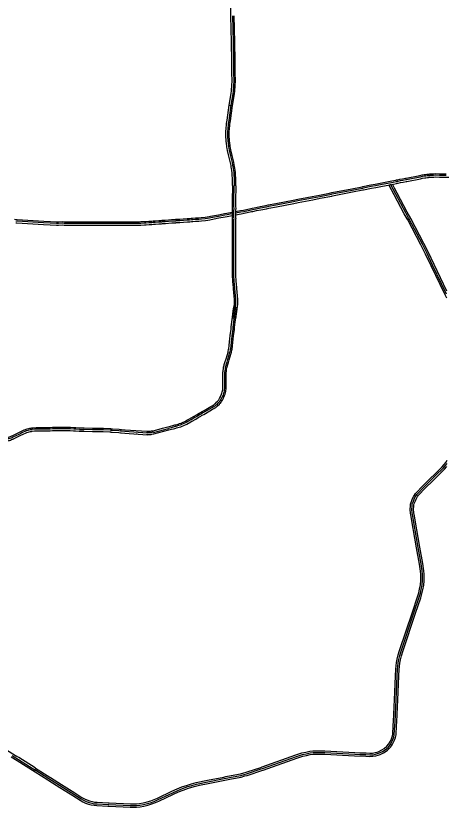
# Model space of a CAD drawing. Extents: x -1403959 to 81668, y -1400582 to 11018.
# Drawn here: x -301346 to -260562, y -182985 to -107982 of the extents above; entities that cross this region are included whole.
import ezdxf

# ---------------------------------------------------------------- set-up
doc = ezdxf.new("R2010")
doc.units = 0
doc.layers.add('tdCiAirportTxt', color=7, linetype='Continuous')
doc.layers.add('tdCoDivCarto', color=7, linetype='Continuous')

msp = doc.modelspace()

# ---------------------------------------------------------------- linework, layer by layer
at = {"layer": 'tdCiAirportTxt'}
for p, q in [((-295328, -147348), (-294889, -147360)), ((-295324, -147190), (-294885, -147202)), ((-295314, -147032), (-294883, -147043)), ((-288303, -147460), (-286884, -147084)), ((-288263, -147613), (-286844, -147237))]:
    msp.add_line(p, q, dxfattribs=at)
for points in [[(-280956, -107983), (-280965, -107096), (-280969, -106845), (-280987, -106081), (-281009, -104563), (-280692, -104563)], [(-281113, -116437), (-280949, -115341), (-280914, -115098), (-280897, -114944), (-280877, -114718), (-280865, -114494), (-280859, -114244), (-280857, -113994), (-280863, -113543), (-280879, -112890), (-280889, -112224), (-280914, -110548), (-280922, -110165), (-280931, -109526), (-280936, -109231), (-280956, -107983)], [(-280797, -107982), (-280777, -109229), (-280772, -109523), (-280763, -110162), (-280755, -110545), (-280730, -112221), (-280720, -112887), (-280704, -113540), (-280698, -113993), (-280700, -114247), (-280706, -114500), (-280718, -114729), (-280739, -114961), (-280757, -115118), (-280792, -115364), (-280956, -116457)], [(-280800, -116481), (-280635, -115387), (-280600, -115138), (-280581, -114976), (-280560, -114740), (-280548, -114506), (-280542, -114249), (-280540, -113993), (-280546, -113537), (-280562, -112884), (-280572, -112219), (-280597, -110542), (-280605, -110160), (-280614, -109521), (-280619, -109226), (-280639, -107980)], [(-280820, -124077), (-280819, -123748), (-280820, -123525), (-280822, -123311), (-280829, -123163), (-280838, -123014), (-280852, -122859), (-280874, -122653), (-280901, -122463), (-280923, -122310), (-280952, -122155), (-281000, -121923), (-281058, -121670), (-281148, -121279), (-281273, -120741), (-281311, -120552), (-281336, -120417), (-281361, -120270), (-281385, -120108), (-281417, -119823), (-281427, -119656), (-281433, -119578), (-281435, -119512), (-281441, -119358), (-281441, -119230), (-281440, -119019), (-281433, -118870), (-281425, -118730), (-281410, -118554), (-281392, -118388), (-281369, -118201), (-281323, -117875), (-281113, -116437), (-280800, -116481)], [(-280956, -116458), (-281166, -117898), (-281212, -118221), (-281234, -118406), (-281252, -118569), (-281266, -118742), (-281275, -118879), (-281281, -119022), (-281282, -119230), (-281282, -119356), (-281277, -119506), (-281274, -119568), (-281268, -119645), (-281258, -119810), (-281227, -120088), (-281204, -120245), (-281179, -120389), (-281155, -120522), (-281118, -120707), (-280993, -121243), (-280903, -121634), (-280844, -121889), (-280797, -122125), (-280766, -122284), (-280744, -122440), (-280717, -122633), (-280694, -122844), (-280680, -123003), (-280670, -123155), (-280664, -123307), (-280661, -123523), (-280660, -123747), (-280661, -124085)], [(-280503, -124085), (-280502, -123747), (-280503, -123522), (-280506, -123303), (-280512, -123146), (-280523, -122991), (-280536, -122829), (-280560, -122614), (-280587, -122418), (-280610, -122258), (-280641, -122094), (-280690, -121856), (-280749, -121599), (-280840, -121208), (-280963, -120674), (-280999, -120492), (-281024, -120361), (-281048, -120220), (-281070, -120068), (-281101, -119796), (-281111, -119635), (-281116, -119559), (-281119, -119499), (-281124, -119353), (-281124, -119230), (-281123, -119026), (-281117, -118887), (-281109, -118753), (-281095, -118585), (-281077, -118424), (-281055, -118242), (-281009, -117920), (-280800, -116481)], [(-265713, -123636), (-265338, -123554), (-265277, -123541), (-265166, -123520), (-264949, -123478), (-264696, -123430), (-264428, -123383), (-264361, -123369), (-263063, -123108), (-262850, -123067), (-262636, -123030), (-262518, -123011), (-262383, -122995), (-262268, -122981), (-262189, -122974), (-262121, -122968), (-262003, -122958), (-261879, -122950), (-261759, -122942), (-261551, -122938), (-261196, -122943), (-261129, -122945), (-260559, -122956)], [(-271604, -124779), (-271395, -124737), (-269510, -124366), (-268533, -124178), (-268473, -124165), (-267698, -124014), (-267302, -123937), (-266815, -123842), (-265713, -123636)], [(-260563, -123111), (-261132, -123104), (-261200, -123102), (-261551, -123097), (-261753, -123101), (-261869, -123108), (-261991, -123116), (-262107, -123126), (-262175, -123132), (-262251, -123139), (-262364, -123152), (-262496, -123168), (-262610, -123186), (-262822, -123223), (-263033, -123263), (-264329, -123524), (-264398, -123539), (-264667, -123586), (-264919, -123634), (-265136, -123676), (-265246, -123697), (-265305, -123709), (-265593, -123772)], [(-265560, -123927), (-265273, -123864), (-265216, -123852), (-265107, -123831), (-264889, -123789), (-264639, -123741), (-264368, -123694), (-264297, -123679), (-263002, -123418), (-262793, -123378), (-262584, -123342), (-262474, -123324), (-262346, -123309), (-262235, -123296), (-262160, -123289), (-262094, -123283), (-261980, -123274), (-261859, -123266), (-261746, -123259), (-261550, -123255), (-261204, -123260), (-261136, -123262), (-260565, -123269)], [(-260565, -123269), (-260298, -123274)], [(-280820, -124077), (-280824, -124736), (-280829, -124889), (-280829, -125115), (-280830, -125344), (-280831, -125451), (-280829, -125977), (-280829, -126095), (-280828, -126197), (-280828, -126292), (-280828, -126311), (-280829, -126374), (-280830, -126477), (-280829, -126608), (-280830, -126708), (-280830, -126839), (-280830, -126969), (-280830, -127129), (-280828, -127200), (-280829, -127270), (-280829, -127288), (-280832, -127398), (-280836, -127940), (-280832, -128471), (-280834, -128605), (-280834, -128606), (-280834, -128688), (-280842, -129506), (-280842, -129551), (-280843, -129621), (-280848, -130727), (-280851, -131578), (-280852, -132274), (-280846, -132611), (-280839, -132732), (-280815, -132986), (-280803, -133155), (-280780, -133450), (-280750, -133752), (-280709, -134294), (-280696, -134448), (-280689, -134561), (-280663, -134858), (-280657, -135026), (-280657, -135110), (-280658, -135193), (-280662, -135275), (-280827, -136671)], [(-280669, -136689), (-280503, -135288), (-280499, -135197), (-280498, -135111), (-280498, -135023), (-280504, -134848), (-280531, -134550), (-280537, -134437), (-280550, -134281), (-280592, -133738), (-280622, -133436), (-280645, -133144), (-280657, -132973), (-280681, -132720), (-280688, -132604), (-280693, -132273), (-280692, -131579), (-280689, -130727), (-280684, -129623), (-280683, -129551), (-280683, -129507), (-280675, -128689), (-280675, -128608), (-280675, -128607), (-280674, -128473), (-280677, -127941), (-280674, -127401), (-280671, -127290), (-280671, -127271), (-280669, -127200), (-280671, -127127), (-280671, -126969), (-280672, -126839), (-280671, -126709), (-280671, -126608), (-280672, -126477), (-280670, -126376), (-280669, -126312), (-280669, -126293), (-280669, -126200), (-280670, -126087), (-280670, -125976), (-280672, -125451), (-280671, -125345), (-280670, -125115), (-280670, -124891), (-280665, -124740), (-280661, -124084)], [(-280503, -124085), (-280507, -124743), (-280512, -124894), (-280512, -125116), (-280513, -125347), (-280514, -125452), (-280512, -125976), (-280512, -126086), (-280511, -126200), (-280511, -126294), (-280511, -126314), (-280512, -126378), (-280514, -126478), (-280513, -126608), (-280513, -126710), (-280514, -126839), (-280513, -126968), (-280513, -127125), (-280511, -127200), (-280513, -127273), (-280513, -127292), (-280516, -127403), (-280519, -127941), (-280516, -128473), (-280517, -128608), (-280517, -128609), (-280517, -128690), (-280525, -129507), (-280525, -129551), (-280526, -129624), (-280531, -130728), (-280534, -131579), (-280535, -132271), (-280530, -132598), (-280523, -132708), (-280499, -132960), (-280487, -133132), (-280465, -133422), (-280435, -133724), (-280393, -134268), (-280380, -134426), (-280373, -134538), (-280347, -134838), (-280340, -135020), (-280340, -135112), (-280341, -135202), (-280346, -135301), (-280512, -136707)], [(-265589, -123771), (-266787, -123998), (-267272, -124093), (-267668, -124170), (-268441, -124320), (-268501, -124333), (-269479, -124522), (-271364, -124893), (-271487, -124917)], [(-271456, -125072), (-271334, -125048), (-269449, -124677), (-268470, -124488), (-268410, -124475), (-267638, -124325), (-267242, -124248), (-266757, -124154), (-265560, -123927)], [(-271425, -124905), (-272534, -125122), (-273220, -125257), (-274605, -125524), (-275035, -125611), (-276674, -125931), (-277410, -126067), (-277611, -126107), (-278162, -126217), (-278558, -126293), (-278917, -126362), (-279033, -126388), (-279743, -126546), (-280025, -126596), (-280538, -126677)], [(-280514, -126833), (-279999, -126751), (-279712, -126701), (-278999, -126542), (-278885, -126517), (-278528, -126448), (-278132, -126373), (-277580, -126262), (-277381, -126222), (-276645, -126086), (-275004, -125766), (-274574, -125679), (-273190, -125412), (-272504, -125277), (-271395, -125060)], [(-280513, -126513), (-280050, -126439), (-279774, -126390), (-279067, -126233), (-278949, -126207), (-278588, -126137), (-278192, -126062), (-277642, -125952), (-277441, -125911), (-276704, -125775), (-275066, -125456), (-274635, -125368), (-273250, -125101), (-272564, -124966), (-271604, -124779)], [(-282125, -126828), (-281575, -126731), (-281363, -126690), (-280830, -126579)], [(-280863, -126746), (-281333, -126846), (-281546, -126887), (-282125, -126988)], [(-301466, -127269), (-301223, -127285), (-298704, -127442), (-298074, -127473), (-297477, -127496), (-297296, -127493), (-296882, -127488), (-296746, -127493), (-296730, -127493), (-295676, -127496), (-295285, -127496), (-295229, -127496), (-295177, -127496), (-295108, -127497), (-295017, -127496), (-294945, -127496), (-294872, -127497), (-294841, -127497), (-294694, -127496), (-294242, -127495), (-294061, -127494), (-294002, -127495), (-292903, -127495), (-292883, -127495), (-292782, -127495), (-292615, -127496), (-291515, -127495), (-291449, -127495), (-291387, -127495), (-291210, -127495), (-290605, -127494), (-289755, -127495), (-289630, -127494), (-289512, -127491), (-289167, -127478), (-289010, -127468), (-288744, -127452), (-288466, -127433), (-288335, -127423), (-288148, -127409), (-287803, -127386), (-287664, -127377), (-287558, -127367), (-287485, -127359), (-287439, -127356), (-287405, -127353), (-287319, -127348), (-287291, -127346), (-287191, -127340), (-286588, -127297), (-286215, -127270), (-286179, -127267), (-286079, -127260), (-285994, -127255), (-285955, -127252), (-285816, -127241), (-285482, -127221), (-285115, -127194), (-284895, -127177), (-284716, -127164), (-284592, -127154), (-284329, -127139), (-284027, -127117), (-283779, -127097), (-283408, -127054), (-283202, -127025), (-283015, -126997), (-282894, -126977), (-282125, -126828)], [(-301356, -127594), (-301243, -127601), (-298722, -127758), (-298088, -127790), (-297481, -127813), (-297291, -127810), (-296886, -127805), (-296753, -127810), (-296732, -127810), (-295677, -127813), (-295283, -127813), (-295226, -127813), (-295180, -127812), (-295110, -127814), (-295013, -127813), (-294946, -127812), (-294875, -127814), (-294840, -127814), (-294692, -127813), (-294240, -127812), (-294063, -127811), (-294005, -127812), (-292902, -127812), (-292881, -127812), (-292782, -127811), (-292616, -127812), (-291516, -127812), (-291449, -127812), (-291386, -127812), (-291211, -127812), (-290605, -127811), (-289753, -127812), (-289625, -127810), (-289502, -127808), (-289151, -127794), (-288990, -127785), (-288723, -127768), (-288444, -127749), (-288312, -127739), (-288125, -127725), (-287782, -127703), (-287638, -127693), (-287527, -127682), (-287457, -127675), (-287415, -127671), (-287385, -127669), (-287297, -127664), (-287268, -127662), (-287170, -127656), (-286565, -127613), (-286193, -127586), (-286157, -127583), (-286059, -127576), (-285971, -127571), (-285929, -127568), (-285794, -127557), (-285461, -127537), (-285091, -127509), (-284871, -127493), (-284692, -127480), (-284571, -127470), (-284308, -127455), (-284003, -127433), (-283748, -127413), (-283367, -127368), (-283157, -127338), (-282965, -127310), (-282842, -127289), (-282097, -127143)], [(-282128, -126988), (-282870, -127134), (-282990, -127154), (-283180, -127182), (-283387, -127211), (-283763, -127255), (-284015, -127276), (-284318, -127297), (-284582, -127313), (-284704, -127322), (-284883, -127335), (-285103, -127352), (-285471, -127379), (-285805, -127400), (-285942, -127410), (-285982, -127414), (-286069, -127419), (-286168, -127426), (-286204, -127428), (-286576, -127456), (-287180, -127498), (-287279, -127504), (-287308, -127507), (-287395, -127512), (-287427, -127514), (-287471, -127517), (-287542, -127525), (-287651, -127535), (-287792, -127545), (-288137, -127567), (-288324, -127582), (-288455, -127591), (-288733, -127610), (-289000, -127627), (-289159, -127636), (-289507, -127650), (-289627, -127652), (-289754, -127654), (-290605, -127653), (-291211, -127654), (-291386, -127654), (-291449, -127654), (-291515, -127654), (-292616, -127654), (-292782, -127653), (-292882, -127654), (-292903, -127654), (-294003, -127654), (-294062, -127653), (-294241, -127654), (-294693, -127655), (-294841, -127656), (-294873, -127656), (-294945, -127654), (-295015, -127655), (-295109, -127656), (-295178, -127654), (-295227, -127655), (-295284, -127655), (-295676, -127655), (-296731, -127652), (-296750, -127652), (-296884, -127647), (-297293, -127652), (-297479, -127655), (-298081, -127632), (-298713, -127600), (-301233, -127443), (-301346, -127436)], [(-282097, -127143), (-281517, -127042), (-281302, -127001), (-280830, -126901)], [(-286926, -146931), (-286676, -146862), (-286472, -146807), (-286371, -146780), (-286274, -146755), (-286217, -146739), (-285966, -146669), (-285823, -146626), (-285691, -146577), (-285543, -146514), (-285282, -146392), (-285143, -146315), (-285062, -146271), (-284830, -146140), (-284801, -146123), (-284454, -145927), (-284210, -145784), (-283964, -145643), (-283894, -145602), (-283839, -145571), (-283689, -145485), (-283511, -145390), (-282852, -145003), (-282735, -144935), (-282644, -144883), (-282580, -144838), (-282553, -144817), (-282528, -144798), (-282496, -144772), (-282438, -144721), (-282284, -144569), (-282242, -144521), (-282206, -144478), (-282150, -144409), (-282118, -144364), (-282039, -144248), (-281955, -144092), (-281941, -144062), (-281853, -143854), (-281813, -143740), (-281782, -143632), (-281761, -143537), (-281744, -143442), (-281731, -143328), (-281724, -143236), (-281719, -143061), (-281728, -142452), (-281727, -142289), (-281721, -141880), (-281715, -141745), (-281708, -141667), (-281702, -141587), (-281678, -141429), (-281650, -141288), (-281625, -141180), (-281606, -141107), (-281587, -141038), (-281505, -140755), (-281425, -140495), (-281329, -140181), (-281235, -139866), (-281221, -139806), (-281182, -139617), (-281168, -139526), (-281137, -139253), (-281131, -139206), (-281062, -138597), (-281022, -138281), (-280951, -137672), (-280940, -137580), (-280937, -137555), (-280924, -137465), (-280839, -136753), (-280781, -136269), (-280743, -135928), (-280696, -135567)], [(-280538, -135585), (-280585, -135947), (-280624, -136287), (-280681, -136772), (-280767, -137486), (-280780, -137575), (-280782, -137599), (-280793, -137690), (-280864, -138300), (-280904, -138616), (-280973, -139225), (-280979, -139272), (-281011, -139546), (-281025, -139645), (-281066, -139841), (-281081, -139907), (-281177, -140227), (-281273, -140542), (-281353, -140800), (-281435, -141081), (-281453, -141148), (-281471, -141218), (-281495, -141321), (-281522, -141457), (-281544, -141605), (-281550, -141680), (-281556, -141755), (-281562, -141885), (-281568, -142290), (-281569, -142451), (-281560, -143062), (-281565, -143244), (-281573, -143344), (-281587, -143465), (-281605, -143568), (-281628, -143671), (-281662, -143788), (-281705, -143912), (-281796, -144127), (-281813, -144163), (-281903, -144331), (-281988, -144455), (-282024, -144505), (-282084, -144579), (-282122, -144624), (-282167, -144677), (-282329, -144837), (-282394, -144894), (-282430, -144923), (-282456, -144944), (-282487, -144967), (-282558, -145017), (-282656, -145073), (-282772, -145140), (-283433, -145528), (-283612, -145624), (-283761, -145709), (-283814, -145739), (-283884, -145780), (-284130, -145922), (-284375, -146065), (-284722, -146260), (-284750, -146277), (-284985, -146410), (-285066, -146454), (-285210, -146534), (-285478, -146659), (-285633, -146725), (-285772, -146776), (-285921, -146822), (-286175, -146893), (-286234, -146908), (-286330, -146934), (-286430, -146961), (-286634, -147016), (-286886, -147085)], [(-286844, -147237), (-286593, -147168), (-286389, -147113), (-286289, -147086), (-286193, -147061), (-286134, -147045), (-285877, -146974), (-285722, -146926), (-285575, -146872), (-285413, -146803), (-285139, -146675), (-284990, -146593), (-284908, -146548), (-284671, -146414), (-284643, -146397), (-284296, -146202), (-284051, -146058), (-283805, -145917), (-283735, -145876), (-283682, -145846), (-283536, -145762), (-283356, -145666), (-282693, -145277), (-282577, -145210), (-282473, -145150), (-282395, -145095), (-282361, -145070), (-282332, -145047), (-282292, -145015), (-282221, -144953), (-282052, -144785), (-282001, -144726), (-281962, -144680), (-281899, -144602), (-281859, -144546), (-281768, -144413), (-281672, -144235), (-281652, -144192), (-281557, -143968), (-281511, -143836), (-281475, -143710), (-281450, -143599), (-281431, -143489), (-281415, -143359), (-281407, -143252), (-281402, -143063), (-281411, -142451), (-281410, -142292), (-281404, -141890), (-281398, -141766), (-281392, -141692), (-281387, -141623), (-281366, -141484), (-281340, -141354), (-281318, -141255), (-281300, -141189), (-281283, -141124), (-281202, -140846), (-281122, -140588), (-281025, -140273), (-280929, -139948), (-280911, -139875), (-280870, -139672), (-280854, -139567), (-280822, -139291), (-280816, -139244), (-280747, -138635), (-280708, -138319), (-280636, -137708), (-280625, -137617), (-280623, -137596), (-280610, -137506), (-280524, -136791), (-280467, -136305), (-280429, -135966), (-280382, -135606)], [(-300516, -147213), (-300276, -147136), (-300122, -147097), (-300009, -147070), (-299900, -147051), (-299835, -147042), (-299713, -147026), (-299432, -147007)], [(-299432, -147007), (-298338, -146992), (-298285, -146992), (-298178, -146990), (-298098, -146988), (-297883, -146983), (-297733, -146978), (-297366, -146969), (-297245, -146967), (-297186, -146965), (-297026, -146963), (-296713, -146963), (-296634, -146964), (-296169, -146977), (-295845, -146995), (-295661, -147010), (-295314, -147032)], [(-288323, -147302), (-287757, -147152), (-287440, -147067), (-286926, -146931)], [(-303381, -148334), (-302915, -148340), (-302687, -148339), (-302616, -148335), (-302468, -148321), (-302362, -148309), (-302227, -148286), (-302118, -148263), (-302025, -148238), (-301953, -148219), (-301851, -148188), (-301743, -148149), (-301670, -148120), (-301601, -148091), (-301555, -148068), (-300987, -147791), (-300808, -147705), (-300700, -147652), (-300306, -147465)], [(-300373, -147322), (-300769, -147510), (-300877, -147563), (-301056, -147649), (-301625, -147926), (-301668, -147948), (-301730, -147974), (-301799, -148001), (-301901, -148038), (-301996, -148067), (-302066, -148086), (-302155, -148110), (-302256, -148130), (-302384, -148152), (-302485, -148164), (-302627, -148177), (-302691, -148181), (-302914, -148182), (-303379, -148176)], [(-303376, -148017), (-302914, -148023), (-302696, -148022), (-302639, -148019), (-302501, -148006), (-302407, -147995), (-302285, -147974), (-302191, -147955), (-302107, -147932), (-302040, -147914), (-301951, -147887), (-301855, -147853), (-301790, -147827), (-301734, -147803), (-301695, -147784), (-301126, -147506), (-300946, -147420), (-300541, -147221)], [(-299579, -147169), (-299814, -147200), (-299875, -147208), (-299977, -147226), (-300341, -147311)], [(-300306, -147465), (-299945, -147381), (-299851, -147364), (-299793, -147356), (-299558, -147326)], [(-295319, -147190), (-295673, -147168), (-295856, -147153), (-296175, -147135), (-296638, -147123), (-296715, -147121), (-297024, -147121), (-297183, -147124), (-297242, -147126), (-297363, -147128), (-297728, -147137), (-297878, -147142), (-298095, -147147), (-298175, -147149), (-298283, -147151), (-298337, -147151), (-299569, -147168)], [(-299566, -147326), (-298335, -147309), (-298281, -147309), (-298172, -147307), (-298091, -147305), (-297874, -147300), (-297724, -147295), (-297360, -147286), (-297239, -147284), (-297180, -147282), (-297023, -147279), (-296717, -147279), (-296641, -147281), (-296182, -147293), (-295867, -147311), (-295684, -147326), (-295328, -147348)], [(-294889, -147360), (-294083, -147370), (-293618, -147375), (-293064, -147376)], [(-293064, -147218), (-293617, -147217), (-294081, -147212), (-294887, -147202)], [(-294883, -147043), (-294079, -147053), (-293616, -147059), (-293053, -147059)], [(-293064, -147376), (-292428, -147422), (-292421, -147423), (-292388, -147425), (-292332, -147429), (-292266, -147434), (-292217, -147437), (-291585, -147484), (-291442, -147495), (-291363, -147501), (-291018, -147528), (-288907, -147680)], [(-293053, -147059), (-292405, -147106), (-292397, -147107), (-292364, -147109), (-292310, -147113), (-292245, -147118), (-292195, -147121), (-291561, -147168), (-291417, -147179), (-291339, -147186), (-290994, -147212), (-288940, -147360)], [(-288895, -147523), (-291006, -147370), (-291351, -147344), (-291430, -147338), (-291573, -147327), (-292206, -147279), (-292256, -147276), (-292321, -147272), (-292376, -147268), (-292409, -147265), (-292417, -147265), (-293053, -147219)], [(-289939, -147605), (-289849, -147613)], [(-288290, -147457), (-288467, -147488), (-288555, -147501), (-288645, -147511), (-288789, -147517), (-288952, -147519)], [(-288950, -147677), (-288785, -147675), (-288632, -147669), (-288535, -147658), (-288442, -147644), (-288263, -147613)], [(-288940, -147360), (-288794, -147358), (-288657, -147353), (-288576, -147343), (-288492, -147331), (-288323, -147302)]]:
    msp.add_lwpolyline(points, dxfattribs=at)
at = {"layer": 'tdCoDivCarto'}
msp.add_line((-301693, -178075), (-299442, -179495), dxfattribs=at)
for points in [[(-260496, -134741), (-260667, -134432), (-261147, -133445), (-261994, -131682), (-262516, -130564), (-262958, -129700), (-264206, -127333), (-264263, -127223), (-264539, -126740), (-265487, -124943), (-265739, -124472), (-265991, -124008)], [(-260527, -134359), (-261005, -133376), (-261851, -131615), (-262374, -130495), (-262818, -129627), (-264066, -127260), (-264124, -127148), (-264400, -126664), (-265347, -124869), (-265599, -124397), (-265852, -123933)], [(-260495, -134071), (-261708, -131546), (-262232, -130426), (-262676, -129555), (-263925, -127187), (-264261, -126588), (-265207, -124795), (-265455, -124330), (-265663, -123946)], [(-299609, -179388), (-299552, -179426), (-298216, -180267), (-295849, -181758), (-295165, -182188), (-294918, -182328), (-294668, -182444), (-294411, -182537), (-294156, -182607), (-293905, -182654), (-293653, -182682), (-292606, -182732), (-292521, -182735), (-290496, -182825), (-290202, -182827), (-289911, -182813), (-289591, -182781), (-289251, -182727), (-288871, -182642), (-288498, -182531), (-288164, -182407), (-287846, -182267), (-286480, -181614), (-285997, -181394), (-285550, -181212), (-285039, -181035), (-284658, -180919), (-284210, -180800), (-283157, -180575), (-281605, -180283), (-281408, -180245), (-280924, -180154), (-280029, -179981), (-279692, -179878), (-279477, -179819), (-279378, -179793), (-278092, -179363), (-277956, -179317), (-274760, -178189), (-274190, -178000), (-273843, -177918), (-273463, -177848), (-273182, -177817), (-272705, -177792), (-272055, -177810), (-269230, -177955), (-268751, -177978), (-268168, -178003), (-267800, -178023), (-267526, -178009), (-267267, -177963), (-267056, -177910), (-266884, -177847), (-266582, -177699), (-266335, -177557), (-266074, -177318), (-265882, -177081), (-265712, -176805), (-265607, -176573), (-265528, -176347), (-265475, -176117), (-265431, -175225), (-265402, -174887), (-265336, -173488), (-265268, -172083), (-265213, -170542), (-265177, -169928), (-265098, -169298), (-265037, -168987), (-264944, -168598), (-264823, -168188), (-263613, -164560), (-263127, -163092), (-263009, -162714), (-262922, -162353), (-262850, -161923), (-262817, -161515), (-262806, -161283), (-262813, -160923), (-262838, -160591), (-262942, -159916), (-263217, -158376), (-263361, -157466), (-263648, -155808), (-263727, -155400), (-263775, -155099), (-263818, -154758), (-263800, -154455), (-263776, -154284), (-263740, -154137), (-263705, -154074), (-263599, -153792), (-263489, -153581), (-263330, -153340), (-262626, -152603), (-261952, -151931), (-261574, -151563), (-260831, -150833), (-260618, -150600), (-260461, -150397)], [(-299526, -179629), (-298301, -180401), (-298301, -180401), (-298230, -180446), (-297170, -181113), (-295934, -181893), (-295250, -182323), (-294991, -182470), (-294728, -182591), (-294457, -182689), (-294193, -182761), (-293929, -182811), (-293665, -182840), (-292613, -182890), (-292613, -182890), (-292528, -182894), (-292528, -182894), (-290499, -182984), (-290198, -182985), (-289899, -182972), (-289573, -182939), (-289219, -182883), (-288832, -182796), (-288448, -182681), (-288105, -182554), (-287780, -182412), (-286405, -181754), (-285935, -181541), (-285493, -181360), (-284990, -181186), (-284443, -181024), (-283949, -180902), (-283127, -180730), (-281379, -180402), (-280896, -180310), (-279991, -180135), (-279646, -180030), (-279434, -179972), (-279333, -179946), (-278041, -179514), (-277902, -179467), (-274707, -178339), (-274145, -178153), (-273811, -178073), (-273441, -178005), (-273167, -177975), (-272702, -177951), (-272063, -177968), (-269238, -178113), (-268178, -178162), (-267798, -178182), (-267505, -178166), (-267234, -178119), (-267008, -178062), (-266824, -177993), (-266505, -177839), (-266248, -177690), (-266134, -177595), (-265959, -177427), (-265841, -177289), (-265752, -177171), (-265645, -177007), (-265570, -176876), (-265459, -176630), (-265376, -176391), (-265311, -176116), (-265273, -175236), (-265243, -174897), (-265178, -173494), (-265109, -172089), (-265054, -170550), (-265019, -169940), (-264941, -169325), (-264882, -169022), (-264790, -168636), (-264672, -168239), (-263462, -164610), (-262976, -163140), (-262856, -162757), (-262766, -162385), (-262692, -161941), (-262658, -161524), (-262647, -161287), (-262655, -160915), (-262680, -160574), (-262786, -159888), (-263061, -158352), (-263204, -157438), (-263492, -155779), (-263571, -155371), (-263617, -155078), (-263659, -154747), (-263642, -154474), (-263619, -154314), (-263591, -154196), (-263480, -153935), (-263418, -153778), (-263285, -153555), (-263203, -153435), (-262513, -152714), (-261841, -152045), (-260717, -150943), (-260496, -150703)], [(-299523, -179256), (-299467, -179293), (-298132, -180133), (-298132, -180133), (-298061, -180178), (-297003, -180845), (-295765, -181625), (-295084, -182053), (-294846, -182188), (-294608, -182298), (-294363, -182387), (-294121, -182453), (-293881, -182498), (-293641, -182524), (-292599, -182574), (-292599, -182574), (-292514, -182578), (-292514, -182578), (-290492, -182667), (-290205, -182669), (-289922, -182656), (-289611, -182624), (-289281, -182572), (-288911, -182489), (-288548, -182381), (-288224, -182261), (-287912, -182123), (-286547, -181471), (-286059, -181249), (-285605, -181064), (-285088, -180885), (-284702, -180767), (-284247, -180646), (-283188, -180420), (-281634, -180128), (-281438, -180090), (-280954, -179999), (-280067, -179827), (-279736, -179727), (-279518, -179666), (-279423, -179642), (-278142, -179213), (-278007, -179168), (-274811, -178039), (-274233, -177848), (-273875, -177763), (-273486, -177692), (-273195, -177660), (-272707, -177634), (-272048, -177652), (-269222, -177797), (-268744, -177820), (-268160, -177846), (-267800, -177865), (-267544, -177851), (-267300, -177809), (-267102, -177759), (-266947, -177701), (-266656, -177560), (-266429, -177429), (-266190, -177209), (-266011, -176989), (-265852, -176731), (-265754, -176514), (-265680, -176303), (-265632, -176095), (-265589, -175214), (-265560, -174877), (-265494, -173480), (-265425, -172076), (-265371, -170535), (-265335, -169913), (-265254, -169273), (-265191, -168953), (-265097, -168557), (-264974, -168140), (-263763, -164510), (-263277, -163044), (-263162, -162672), (-263077, -162321), (-263006, -161904), (-262975, -161505), (-262964, -161280), (-262971, -160931), (-262995, -160609), (-263098, -159942), (-263373, -158403), (-263517, -157492), (-263803, -155836), (-263883, -155428), (-263931, -155122), (-263977, -154764), (-263957, -154439), (-263931, -154254), (-263888, -154079), (-263849, -154008), (-263744, -153728), (-263625, -153500), (-263454, -153241), (-262739, -152492), (-262062, -151818), (-261684, -151450), (-261684, -151450), (-260945, -150723), (-260739, -150498), (-260590, -150306), (-260461, -150110)], [(-302325, -177494), (-301284, -178146)], [(-301778, -178209), (-301229, -178555), (-299526, -179629)], [(-299523, -179256), (-301062, -178286), (-301284, -178146)]]:
    msp.add_lwpolyline(points, dxfattribs=at)

doc.saveas('drawing.dxf')
